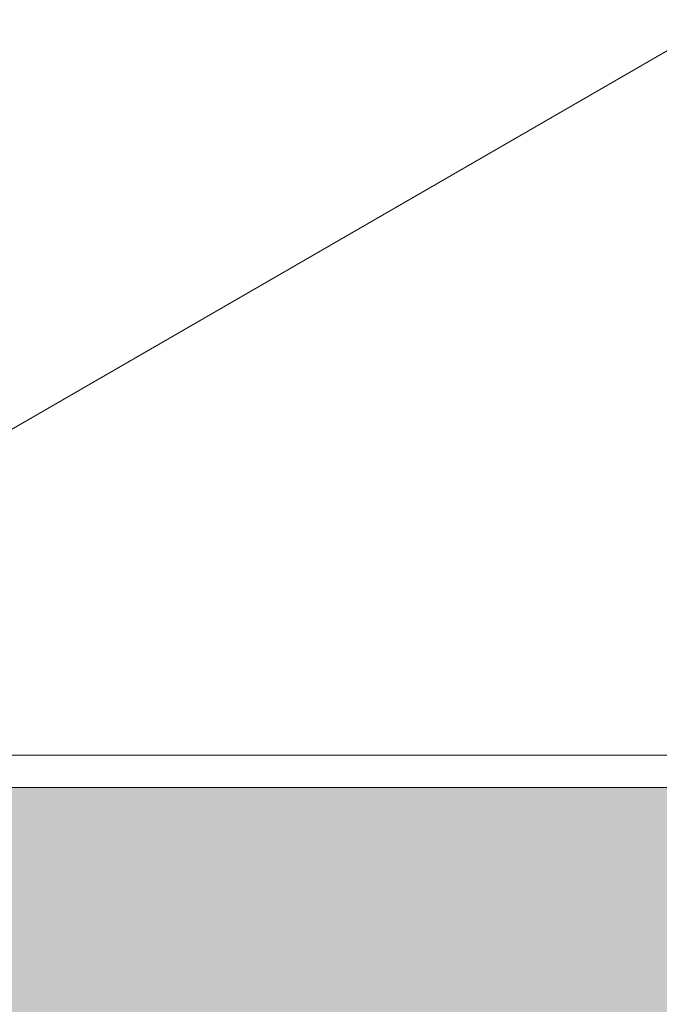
# Model space of a CAD drawing. Header units: millimetres. Extents: x -281 to 121694, y -16481 to 65128.
# Tile 816 of 1056: x 32307 to 32366, y 25503 to 25594. Entities that reach past the tile are written whole.
import ezdxf

# ---------------------------------------------------------------- set-up
doc = ezdxf.new("R2010")
doc.units = ezdxf.units.MM
for name, color, linetype, lineweight in [('A--A2__Ruwbouw', 8, 'Continuous', 5), ('A--L21__Buitenwanden', 3, 'Continuous', 5), ('A--L3__Afbouw', 2, 'Continuous', 5)]:
    doc.layers.add(name, color=color, linetype=linetype, lineweight=lineweight)

# ---------------------------------------------------------------- blocks, each defined once
blk = doc.blocks.new('NLRS_WI_kozijn_gen_cpz - NLRS_WI_kozijn bxh_2550x2620mm ongelijk_gen_cpz-74022358-L_80_ 12')
at = {"layer": 'A--L3__Afbouw'}
blk.add_hatch(color=256, dxfattribs=at).paths.add_polyline_path([(-1254, -84.75), (-491, -84.75), (-491, -27.75), (-447, -27.75), (-447, -84.75), (1254, -84.75), (1254, 142.25), (-1254, 142.25)])
blk.add_line((1254, -84.75), (1254, 142.25), dxfattribs=at)

msp = doc.modelspace()

# ---------------------------------------------------------------- hatches: boundary and pattern name
at = {"layer": 'A--A2__Ruwbouw'}
h = msp.add_hatch(dxfattribs=at)
h.set_pattern_fill('FP_438', color=256, angle=60, style=0, pattern_type=2)
h.set_pattern_definition([(150, (32532.5, 32800), (-70, -121.2436), []), (210, (32532.5, 32800), (70, -121.2436), [])])
h.paths.add_polyline_path([(32499.039, 22685), (32520, 22685), (32520, 23012), (32285, 23012), (32285, 22685)])
h.paths.add_polyline_path([(32285, 25526), (32520, 25526), (32520, 25674), (32285, 25674), (32285, 25550)])
h.paths.add_polyline_path([(32285, 29126), (32520, 29126), (32520, 29274), (32285, 29274), (32285, 29150)])
h.paths.add_polyline_path([(32520, 32726), (32520, 32874), (32285, 32874), (32285, 32726), (32499.039, 32726)])
h.paths.add_polyline_path([(32499.039, 36326), (32520, 36326), (32520, 36474), (32285, 36474), (32285, 36326)])
h.paths.add_polyline_path([(32520, 39926), (32520, 40074), (32285, 40074), (32285, 39926), (32499.039, 39926)])
h.paths.add_polyline_path([(32520, 42588), (32520, 42915), (32285, 42915), (32285, 42588), (32499.039, 42588)])

# ---------------------------------------------------------------- linework, layer by layer
at = {"layer": 'A--L21__Buitenwanden'}
msp.add_line((32260, 25526), (32532.5, 25526), dxfattribs=at)

# ---------------------------------------------------------------- block references
at = {"layer": 'A--L3__Afbouw', "rotation": 89.99999999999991}
msp.add_blockref('NLRS_WI_kozijn_gen_cpz - NLRS_WI_kozijn bxh_2550x2620mm ongelijk_gen_cpz-74022358-L_80_ 12', (32396.25, 24269), dxfattribs=at)

doc.saveas('drawing.dxf')
